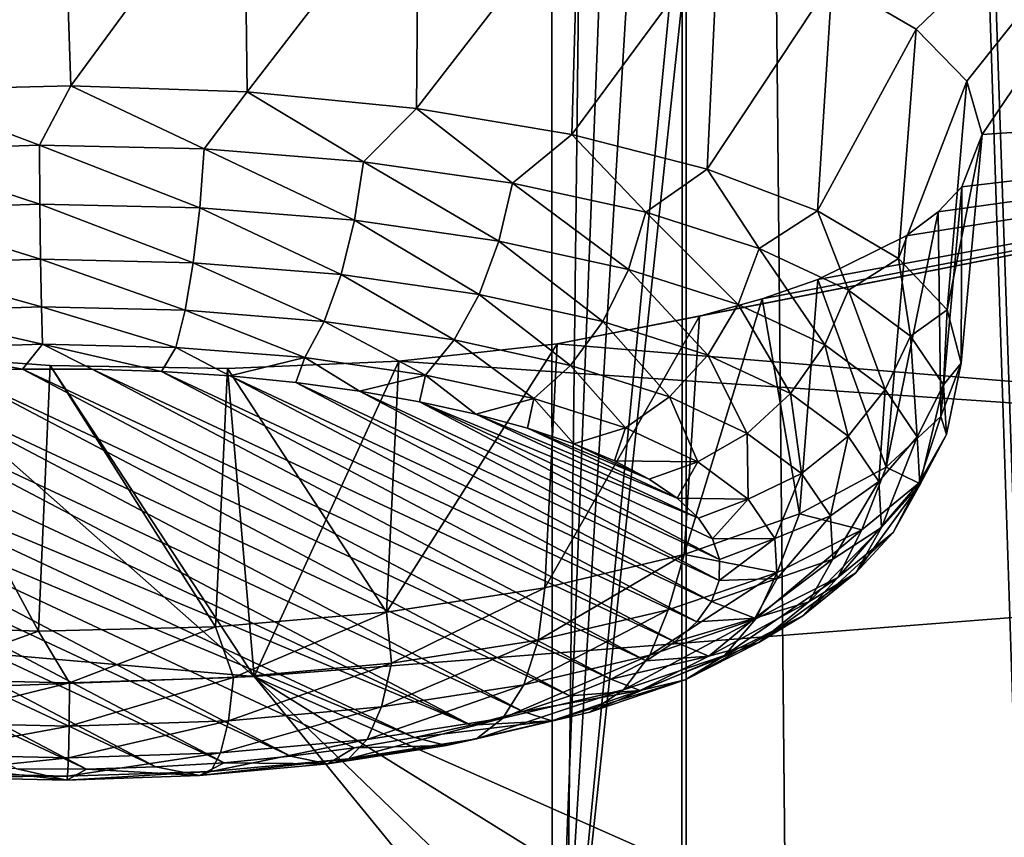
# Model space of a CAD drawing. Header units: millimetres. Extents: x -24 to 24, y 0 to 188.
# Tile 314 of 460: x 15.51 to 16.73, y 135.56 to 136.57. Entities that reach past the tile are written whole.
import ezdxf

# ---------------------------------------------------------------- set-up
doc = ezdxf.new("R2010")
doc.units = ezdxf.units.MM
doc.header["$LTSCALE"] = 58.620611
for name, color, linetype in [('168', 7, 'CONTINUOUS'), ('169', 7, 'CONTINUOUS'), ('279', 7, 'CONTINUOUS'), ('295', 7, 'CONTINUOUS'), ('296', 7, 'CONTINUOUS'), ('297', 7, 'CONTINUOUS'), ('298', 7, 'CONTINUOUS'), ('299', 7, 'CONTINUOUS'), ('31', 7, 'CONTINUOUS')]:
    doc.layers.add(name, color=color, linetype=linetype)

msp = doc.modelspace()

# ---------------------------------------------------------------- linework, layer by layer
at = {"layer": '168', "color": 7, "linetype": 'CONTINUOUS'}
msp.add_3dface([(16.1716, 135.0894, 215.7192), (17.7394, 135.5608, 217.2145), (17.3406, 135.3333, 216.8587), (16.1716, 135.0894, 215.7192)], dxfattribs=at)
at = {"layer": '169', "color": 7, "linetype": 'CONTINUOUS'}
for points in [[(17.7394, 135.5608, 217.2145), (16.1716, 135.0894, 215.7192), (17.405, 146.6304, 213.1915), (17.7394, 135.5608, 217.2145)], [(17.405, 146.6304, 213.1915), (16.1716, 135.0894, 215.7192), (17.2556, 146.2896, 213.141), (17.405, 146.6304, 213.1915)], [(17.2556, 146.2896, 213.141), (16.1716, 135.0894, 215.7192), (16.7967, 145.3275, 212.9752), (17.2556, 146.2896, 213.141)], [(16.7967, 145.3275, 212.9752), (16.1716, 135.0894, 215.7192), (16.5464, 144.8504, 212.8794), (16.7967, 145.3275, 212.9752)], [(16.5464, 144.8504, 212.8794), (16.1716, 135.0894, 215.7192), (16.166, 144.1826, 212.7284), (16.5464, 144.8504, 212.8794)], [(16.1716, 135.0894, 215.7192), (14.4658, 134.6635, 214.3683), (16.166, 144.1826, 212.7284), (16.1716, 135.0894, 215.7192)], [(16.166, 144.1826, 212.7284), (14.4658, 134.6635, 214.3683), (15.7521, 143.5258, 212.5586), (16.166, 144.1826, 212.7284)], [(15.7521, 143.5258, 212.5586), (14.4658, 134.6635, 214.3683), (15.5228, 143.1904, 212.4626), (15.7521, 143.5258, 212.5586)], [(15.5228, 143.1904, 212.4626), (14.4658, 134.6635, 214.3683), (14.875, 142.3404, 212.1862), (15.5228, 143.1904, 212.4626)]]:
    msp.add_3dface(points, dxfattribs=at)
at = {"layer": '279', "color": 7, "linetype": 'CONTINUOUS'}
for points in [[(16.6224, 136.5574, 241.752), (17.1093, 137.0264, 243.2977), (16.5183, 136.6181, 241.9435), (16.6224, 136.5574, 241.752)], [(16.6852, 136.4928, 241.5444), (17.1093, 137.0264, 243.2977), (16.6224, 136.5574, 241.752), (16.6852, 136.4928, 241.5444)], [(16.7042, 136.4268, 241.3288), (17.1093, 137.0264, 243.2977), (16.6852, 136.4928, 241.5444), (16.7042, 136.4268, 241.3288)], [(17.9233, 136.5089, 241.6563), (17.1093, 137.0264, 243.2977), (16.7042, 136.4268, 241.3288), (17.9233, 136.5089, 241.6563)], [(18.5647, 135.9698, 239.9467), (17.9233, 136.5089, 241.6563), (16.1775, 136.1674, 240.412), (18.5647, 135.9698, 239.9467)], [(16.1775, 136.1674, 240.412), (17.9233, 136.5089, 241.6563), (16.3539, 136.2017, 240.5484), (16.1775, 136.1674, 240.412)], [(16.3539, 136.2017, 240.5484), (17.9233, 136.5089, 241.6563), (16.4314, 136.2231, 240.6287), (16.3539, 136.2017, 240.5484)], [(16.4314, 136.2231, 240.6287), (17.9233, 136.5089, 241.6563), (16.5003, 136.247, 240.7156), (16.4314, 136.2231, 240.6287)], [(16.5003, 136.247, 240.7156), (17.9233, 136.5089, 241.6563), (16.61, 136.3012, 240.9063), (16.5003, 136.247, 240.7156)], [(16.61, 136.3012, 240.9063), (17.9233, 136.5089, 241.6563), (16.6498, 136.331, 241.0083), (16.61, 136.3012, 240.9063)], [(16.6498, 136.331, 241.0083), (17.9233, 136.5089, 241.6563), (16.6789, 136.362, 241.1134), (16.6498, 136.331, 241.0083)], [(16.6789, 136.362, 241.1134), (17.9233, 136.5089, 241.6563), (16.7042, 136.4268, 241.3288), (16.6789, 136.362, 241.1134)], [(15.9811, 136.1457, 240.312), (18.5647, 135.9698, 239.9467), (16.1775, 136.1674, 240.412), (15.9811, 136.1457, 240.312)], [(15.3488, 136.1548, 240.2399), (12.6591, 136.0278, 239.0669), (15.802, 135.7552, 238.9728), (15.3488, 136.1548, 240.2399)], [(15.3488, 136.1548, 240.2399), (15.802, 135.7552, 238.9728), (15.5491, 136.1404, 240.226), (15.3488, 136.1548, 240.2399)], [(15.5491, 136.1404, 240.226), (15.802, 135.7552, 238.9728), (15.7688, 136.1366, 240.2492), (15.5491, 136.1404, 240.226)], [(15.7688, 136.1366, 240.2492), (15.802, 135.7552, 238.9728), (15.9811, 136.1457, 240.312), (15.7688, 136.1366, 240.2492)], [(15.802, 135.7552, 238.9728), (18.5647, 135.9698, 239.9467), (15.9811, 136.1457, 240.312), (15.802, 135.7552, 238.9728)], [(12.6591, 136.0278, 239.0669), (13.0644, 135.6535, 237.8798), (15.802, 135.7552, 238.9728), (12.6591, 136.0278, 239.0669)], [(18.5647, 135.9698, 239.9467), (15.802, 135.7552, 238.9728), (16.6009, 135.4011, 237.9341), (18.5647, 135.9698, 239.9467)], [(16.8136, 135.4041, 237.9755), (18.5647, 135.9698, 239.9467), (16.6009, 135.4011, 237.9341), (16.8136, 135.4041, 237.9755)], [(15.802, 135.7552, 238.9728), (13.0644, 135.6535, 237.8798), (16.1358, 135.3464, 237.6754), (15.802, 135.7552, 238.9728)], [(15.802, 135.7552, 238.9728), (16.1358, 135.3464, 237.6754), (16.2105, 135.3611, 237.7375), (15.802, 135.7552, 238.9728)], [(16.6009, 135.4011, 237.9341), (15.802, 135.7552, 238.9728), (16.3952, 135.3865, 237.8532), (16.6009, 135.4011, 237.9341)], [(16.3952, 135.3865, 237.8532), (15.802, 135.7552, 238.9728), (16.2105, 135.3611, 237.7375), (16.3952, 135.3865, 237.8532)], [(13.0644, 135.6535, 237.8798), (13.3475, 135.2692, 236.6611), (16.1358, 135.3464, 237.6754), (13.0644, 135.6535, 237.8798)]]:
    msp.add_3dface(points, dxfattribs=at)
at = {"layer": '295', "color": 7, "linetype": 'CONTINUOUS'}
for points in [[(15.5642, 136.7937, 242.4382), (15.3384, 136.7951, 242.417), (15.3549, 136.4819, 242.4891), (15.5642, 136.7937, 242.4382)], [(15.5745, 136.4872, 242.506), (15.5642, 136.7937, 242.4382), (15.3549, 136.4819, 242.4891), (15.5745, 136.4872, 242.506)], [(15.7894, 136.7802, 242.4165), (15.5642, 136.7937, 242.4382), (15.5745, 136.4872, 242.506), (15.7894, 136.7802, 242.4165)], [(15.7934, 136.4795, 242.4816), (15.7894, 136.7802, 242.4165), (15.5745, 136.4872, 242.506), (15.7934, 136.4795, 242.4816)], [(16.0054, 136.7549, 242.3528), (15.7894, 136.7802, 242.4165), (15.7934, 136.4795, 242.4816), (16.0054, 136.7549, 242.3528)], [(16.0031, 136.4592, 242.417), (16.0054, 136.7549, 242.3528), (15.7934, 136.4795, 242.4816), (16.0031, 136.4592, 242.417)], [(16.2038, 136.7186, 242.2499), (16.0054, 136.7549, 242.3528), (16.0031, 136.4592, 242.417), (16.2038, 136.7186, 242.2499)], [(16.1955, 136.4269, 242.3147), (16.2038, 136.7186, 242.2499), (16.0031, 136.4592, 242.417), (16.1955, 136.4269, 242.3147)], [(16.377, 136.6725, 242.1117), (16.2038, 136.7186, 242.2499), (16.1955, 136.4269, 242.3147), (16.377, 136.6725, 242.1117)], [(16.3633, 136.384, 242.1785), (16.377, 136.6725, 242.1117), (16.1955, 136.4269, 242.3147), (16.3633, 136.384, 242.1785)], [(16.5183, 136.6181, 241.9435), (16.377, 136.6725, 242.1117), (16.3633, 136.384, 242.1785), (16.5183, 136.6181, 241.9435)], [(16.5, 136.332, 242.0137), (16.5183, 136.6181, 241.9435), (16.3633, 136.384, 242.1785), (16.5, 136.332, 242.0137)], [(16.6224, 136.5574, 241.752), (16.5183, 136.6181, 241.9435), (16.5, 136.332, 242.0137), (16.6224, 136.5574, 241.752)], [(16.6004, 136.273, 241.8267), (16.6224, 136.5574, 241.752), (16.5, 136.332, 242.0137), (16.6004, 136.273, 241.8267)], [(16.6852, 136.4928, 241.5444), (16.6224, 136.5574, 241.752), (16.6004, 136.273, 241.8267), (16.6852, 136.4928, 241.5444)], [(16.6606, 136.2093, 241.6245), (16.6852, 136.4928, 241.5444), (16.6004, 136.273, 241.8267), (16.6606, 136.2093, 241.6245)], [(16.7042, 136.4268, 241.3288), (16.6852, 136.4928, 241.5444), (16.6606, 136.2093, 241.6245), (16.7042, 136.4268, 241.3288)], [(16.6783, 136.1433, 241.4151), (16.7042, 136.4268, 241.3288), (16.6606, 136.2093, 241.6245), (16.6783, 136.1433, 241.4151)], [(16.6789, 136.362, 241.1134), (16.7042, 136.4268, 241.3288), (16.6783, 136.1433, 241.4151), (16.6789, 136.362, 241.1134)], [(16.6498, 136.331, 241.0083), (16.6789, 136.362, 241.1134), (16.6528, 136.0774, 241.2063), (16.6498, 136.331, 241.0083)], [(16.6528, 136.0774, 241.2063), (16.6789, 136.362, 241.1134), (16.6783, 136.1433, 241.4151), (16.6528, 136.0774, 241.2063)], [(16.61, 136.3012, 240.9063), (16.6498, 136.331, 241.0083), (16.585, 136.0144, 241.0064), (16.61, 136.3012, 240.9063)], [(16.585, 136.0144, 241.0064), (16.6498, 136.331, 241.0083), (16.6528, 136.0774, 241.2063), (16.585, 136.0144, 241.0064)], [(16.5003, 136.247, 240.7156), (16.61, 136.3012, 240.9063), (16.585, 136.0144, 241.0064), (16.5003, 136.247, 240.7156)], [(16.4314, 136.2231, 240.6287), (16.5003, 136.247, 240.7156), (16.4777, 135.9565, 240.8228), (16.4314, 136.2231, 240.6287)], [(16.4777, 135.9565, 240.8228), (16.5003, 136.247, 240.7156), (16.585, 136.0144, 241.0064), (16.4777, 135.9565, 240.8228)], [(16.3539, 136.2017, 240.5484), (16.4314, 136.2231, 240.6287), (16.3349, 135.9061, 240.6628), (16.3539, 136.2017, 240.5484)], [(16.3349, 135.9061, 240.6628), (16.4314, 136.2231, 240.6287), (16.4777, 135.9565, 240.8228), (16.3349, 135.9061, 240.6628)], [(16.1775, 136.1674, 240.412), (16.3539, 136.2017, 240.5484), (16.1621, 135.865, 240.5324), (16.1775, 136.1674, 240.412)], [(16.1621, 135.865, 240.5324), (16.3539, 136.2017, 240.5484), (16.3349, 135.9061, 240.6628), (16.1621, 135.865, 240.5324)]]:
    msp.add_3dface(points, dxfattribs=at)
at = {"layer": '296', "color": 7, "linetype": 'CONTINUOUS'}
for points in [[(15.5359, 136.4136, 242.513), (15.3549, 136.4819, 242.4891), (15.3325, 136.4069, 242.4917), (15.5359, 136.4136, 242.513)], [(15.5745, 136.4872, 242.506), (15.3549, 136.4819, 242.4891), (15.5359, 136.4136, 242.513), (15.5745, 136.4872, 242.506)], [(15.7398, 136.4089, 242.4982), (15.5745, 136.4872, 242.506), (15.5359, 136.4136, 242.513), (15.7398, 136.4089, 242.4982)], [(15.7934, 136.4795, 242.4816), (15.5745, 136.4872, 242.506), (15.7398, 136.4089, 242.4982), (15.7934, 136.4795, 242.4816)], [(15.9375, 136.3931, 242.448), (15.7934, 136.4795, 242.4816), (15.7398, 136.4089, 242.4982), (15.9375, 136.3931, 242.448)], [(16.0031, 136.4592, 242.417), (15.7934, 136.4795, 242.4816), (15.9375, 136.3931, 242.448), (16.0031, 136.4592, 242.417)], [(16.1221, 136.3666, 242.364), (16.0031, 136.4592, 242.417), (15.9375, 136.3931, 242.448), (16.1221, 136.3666, 242.364)], [(16.1955, 136.4269, 242.3147), (16.0031, 136.4592, 242.417), (16.1221, 136.3666, 242.364), (16.1955, 136.4269, 242.3147)], [(16.2874, 136.3304, 242.2491), (16.1955, 136.4269, 242.3147), (16.1221, 136.3666, 242.364), (16.2874, 136.3304, 242.2491)], [(16.3633, 136.384, 242.1785), (16.1955, 136.4269, 242.3147), (16.2874, 136.3304, 242.2491), (16.3633, 136.384, 242.1785)], [(15.5359, 136.4136, 242.513), (15.3325, 136.4069, 242.4917), (15.5364, 136.3404, 242.5017), (15.5359, 136.4136, 242.513)], [(15.7398, 136.4089, 242.4982), (15.5359, 136.4136, 242.513), (15.7344, 136.3359, 242.4874), (15.7398, 136.4089, 242.4982)], [(15.7344, 136.3359, 242.4874), (15.5359, 136.4136, 242.513), (15.5364, 136.3404, 242.5017), (15.7344, 136.3359, 242.4874)], [(15.9262, 136.3205, 242.4386), (15.7398, 136.4089, 242.4982), (15.7344, 136.3359, 242.4874), (15.9262, 136.3205, 242.4386)], [(15.9375, 136.3931, 242.448), (15.7398, 136.4089, 242.4982), (15.9262, 136.3205, 242.4386), (15.9375, 136.3931, 242.448)], [(15.5364, 136.3404, 242.5017), (15.3325, 136.4069, 242.4917), (15.3391, 136.3339, 242.4811), (15.5364, 136.3404, 242.5017)], [(16.1053, 136.2948, 242.3571), (15.9375, 136.3931, 242.448), (15.9262, 136.3205, 242.4386), (16.1053, 136.2948, 242.3571)], [(16.1221, 136.3666, 242.364), (15.9375, 136.3931, 242.448), (16.1053, 136.2948, 242.3571), (16.1221, 136.3666, 242.364)], [(16.4277, 136.2856, 242.1071), (16.3633, 136.384, 242.1785), (16.2874, 136.3304, 242.2491), (16.4277, 136.2856, 242.1071)], [(16.5, 136.332, 242.0137), (16.3633, 136.384, 242.1785), (16.4277, 136.2856, 242.1071), (16.5, 136.332, 242.0137)], [(16.2657, 136.2596, 242.2456), (16.1221, 136.3666, 242.364), (16.1053, 136.2948, 242.3571), (16.2657, 136.2596, 242.2456)], [(16.2874, 136.3304, 242.2491), (16.1221, 136.3666, 242.364), (16.2657, 136.2596, 242.2456), (16.2874, 136.3304, 242.2491)], [(15.5364, 136.3404, 242.5017), (15.3391, 136.3339, 242.4811), (15.5372, 136.2722, 242.4728), (15.5364, 136.3404, 242.5017)], [(15.7344, 136.3359, 242.4874), (15.5364, 136.3404, 242.5017), (15.7263, 136.2679, 242.4592), (15.7344, 136.3359, 242.4874)], [(15.7263, 136.2679, 242.4592), (15.5364, 136.3404, 242.5017), (15.5372, 136.2722, 242.4728), (15.7263, 136.2679, 242.4592)], [(15.9096, 136.2532, 242.4126), (15.7344, 136.3359, 242.4874), (15.7263, 136.2679, 242.4592), (15.9096, 136.2532, 242.4126)], [(15.9262, 136.3205, 242.4386), (15.7344, 136.3359, 242.4874), (15.9096, 136.2532, 242.4126), (15.9262, 136.3205, 242.4386)], [(15.5372, 136.2722, 242.4728), (15.3391, 136.3339, 242.4811), (15.3487, 136.266, 242.4531), (15.5372, 136.2722, 242.4728)], [(16.4019, 136.2162, 242.1078), (16.2874, 136.3304, 242.2491), (16.2657, 136.2596, 242.2456), (16.4019, 136.2162, 242.1078)], [(16.4277, 136.2856, 242.1071), (16.2874, 136.3304, 242.2491), (16.4019, 136.2162, 242.1078), (16.4277, 136.2856, 242.1071)], [(16.5383, 136.2339, 241.943), (16.5, 136.332, 242.0137), (16.4277, 136.2856, 242.1071), (16.5383, 136.2339, 241.943)], [(16.6004, 136.273, 241.8267), (16.5, 136.332, 242.0137), (16.5383, 136.2339, 241.943), (16.6004, 136.273, 241.8267)], [(16.0807, 136.2286, 242.3347), (15.9262, 136.3205, 242.4386), (15.9096, 136.2532, 242.4126), (16.0807, 136.2286, 242.3347)], [(16.1053, 136.2948, 242.3571), (15.9262, 136.3205, 242.4386), (16.0807, 136.2286, 242.3347), (16.1053, 136.2948, 242.3571)], [(16.234, 136.195, 242.2282), (16.1053, 136.2948, 242.3571), (16.0807, 136.2286, 242.3347), (16.234, 136.195, 242.2282)], [(16.2657, 136.2596, 242.2456), (16.1053, 136.2948, 242.3571), (16.234, 136.195, 242.2282), (16.2657, 136.2596, 242.2456)], [(16.5092, 136.166, 241.9486), (16.4277, 136.2856, 242.1071), (16.4019, 136.2162, 242.1078), (16.5092, 136.166, 241.9486)], [(16.5383, 136.2339, 241.943), (16.4277, 136.2856, 242.1071), (16.5092, 136.166, 241.9486), (16.5383, 136.2339, 241.943)], [(15.5372, 136.2722, 242.4728), (15.3487, 136.266, 242.4531), (15.5382, 136.2131, 242.4281), (15.5372, 136.2722, 242.4728)], [(15.5382, 136.2131, 242.4281), (15.3487, 136.266, 242.4531), (15.3608, 136.2073, 242.4096), (15.5382, 136.2131, 242.4281)], [(15.7263, 136.2679, 242.4592), (15.5372, 136.2722, 242.4728), (15.7162, 136.2091, 242.4153), (15.7263, 136.2679, 242.4592)], [(15.7162, 136.2091, 242.4153), (15.5372, 136.2722, 242.4728), (15.5382, 136.2131, 242.4281), (15.7162, 136.2091, 242.4153)], [(15.8887, 136.1952, 242.3715), (15.7263, 136.2679, 242.4592), (15.7162, 136.2091, 242.4153), (15.8887, 136.1952, 242.3715)], [(15.9096, 136.2532, 242.4126), (15.7263, 136.2679, 242.4592), (15.8887, 136.1952, 242.3715), (15.9096, 136.2532, 242.4126)], [(16.6154, 136.1769, 241.7623), (16.6004, 136.273, 241.8267), (16.5383, 136.2339, 241.943), (16.6154, 136.1769, 241.7623)], [(16.6606, 136.2093, 241.6245), (16.6004, 136.273, 241.8267), (16.6154, 136.1769, 241.7623), (16.6606, 136.2093, 241.6245)], [(16.0498, 136.1721, 242.2981), (15.9096, 136.2532, 242.4126), (15.8887, 136.1952, 242.3715), (16.0498, 136.1721, 242.2981)], [(16.0807, 136.2286, 242.3347), (15.9096, 136.2532, 242.4126), (16.0498, 136.1721, 242.2981), (16.0807, 136.2286, 242.3347)], [(16.3641, 136.1535, 242.0966), (16.2657, 136.2596, 242.2456), (16.234, 136.195, 242.2282), (16.3641, 136.1535, 242.0966)], [(16.4019, 136.2162, 242.1078), (16.2657, 136.2596, 242.2456), (16.3641, 136.1535, 242.0966), (16.4019, 136.2162, 242.1078)], [(16.194, 136.1405, 242.1979), (16.0807, 136.2286, 242.3347), (16.0498, 136.1721, 242.2981), (16.194, 136.1405, 242.1979)], [(16.234, 136.195, 242.2282), (16.0807, 136.2286, 242.3347), (16.194, 136.1405, 242.1979), (16.234, 136.195, 242.2282)], [(16.584, 136.1107, 241.7732), (16.5383, 136.2339, 241.943), (16.5092, 136.166, 241.9486), (16.584, 136.1107, 241.7732)], [(16.6154, 136.1769, 241.7623), (16.5383, 136.2339, 241.943), (16.584, 136.1107, 241.7732), (16.6154, 136.1769, 241.7623)], [(16.4666, 136.1056, 241.9444), (16.4019, 136.2162, 242.1078), (16.3641, 136.1535, 242.0966), (16.4666, 136.1056, 241.9444)], [(16.5092, 136.166, 241.9486), (16.4019, 136.2162, 242.1078), (16.4666, 136.1056, 241.9444), (16.5092, 136.166, 241.9486)], [(15.5394, 136.1668, 242.3704), (15.5382, 136.2131, 242.4281), (15.3608, 136.2073, 242.4096), (15.5394, 136.1668, 242.3704)], [(15.3746, 136.1614, 242.3531), (15.5394, 136.1668, 242.3704), (15.3608, 136.2073, 242.4096), (15.3746, 136.1614, 242.3531)], [(15.5394, 136.1668, 242.3704), (15.7047, 136.163, 242.3584), (15.5382, 136.2131, 242.4281), (15.5394, 136.1668, 242.3704)], [(15.7047, 136.163, 242.3584), (15.7162, 136.2091, 242.4153), (15.5382, 136.2131, 242.4281), (15.7047, 136.163, 242.3584)], [(15.7047, 136.163, 242.3584), (15.8648, 136.1502, 242.3177), (15.7162, 136.2091, 242.4153), (15.7047, 136.163, 242.3584)], [(15.8648, 136.1502, 242.3177), (15.8887, 136.1952, 242.3715), (15.7162, 136.2091, 242.4153), (15.8648, 136.1502, 242.3177)], [(16.6564, 136.1166, 241.5712), (16.6606, 136.2093, 241.6245), (16.6154, 136.1769, 241.7623), (16.6564, 136.1166, 241.5712)], [(16.6783, 136.1433, 241.4151), (16.6606, 136.2093, 241.6245), (16.6564, 136.1166, 241.5712), (16.6783, 136.1433, 241.4151)], [(15.8648, 136.1502, 242.3177), (16.0144, 136.1287, 242.2496), (15.8887, 136.1952, 242.3715), (15.8648, 136.1502, 242.3177)], [(16.0144, 136.1287, 242.2496), (16.0498, 136.1721, 242.2981), (15.8887, 136.1952, 242.3715), (16.0144, 136.1287, 242.2496)], [(16.3165, 136.1015, 242.074), (16.234, 136.195, 242.2282), (16.194, 136.1405, 242.1979), (16.3165, 136.1015, 242.074)], [(16.3641, 136.1535, 242.0966), (16.234, 136.195, 242.2282), (16.3165, 136.1015, 242.074), (16.3641, 136.1535, 242.0966)], [(16.6238, 136.0522, 241.5877), (16.6154, 136.1769, 241.7623), (16.584, 136.1107, 241.7732), (16.6238, 136.0522, 241.5877)], [(16.6564, 136.1166, 241.5712), (16.6154, 136.1769, 241.7623), (16.6238, 136.0522, 241.5877), (16.6564, 136.1166, 241.5712)], [(15.3746, 136.1614, 242.3531), (15.5149, 136.1359, 242.3025), (15.5394, 136.1668, 242.3704), (15.3746, 136.1614, 242.3531)], [(15.5149, 136.1359, 242.3025), (15.6013, 136.1358, 242.3022), (15.5394, 136.1668, 242.3704), (15.5149, 136.1359, 242.3025)], [(15.6013, 136.1358, 242.3022), (15.6871, 136.133, 242.2932), (15.5394, 136.1668, 242.3704), (15.6013, 136.1358, 242.3022)], [(15.5394, 136.1668, 242.3704), (15.6871, 136.133, 242.2932), (15.7047, 136.163, 242.3584), (15.5394, 136.1668, 242.3704)], [(16.0144, 136.1287, 242.2496), (16.1484, 136.0994, 242.1565), (16.0498, 136.1721, 242.2981), (16.0144, 136.1287, 242.2496)], [(16.1484, 136.0994, 242.1565), (16.194, 136.1405, 242.1979), (16.0498, 136.1721, 242.2981), (16.1484, 136.0994, 242.1565)], [(16.5381, 136.0527, 241.7769), (16.5092, 136.166, 241.9486), (16.4666, 136.1056, 241.9444), (16.5381, 136.0527, 241.7769)], [(16.584, 136.1107, 241.7732), (16.5092, 136.166, 241.9486), (16.5381, 136.0527, 241.7769), (16.584, 136.1107, 241.7732)], [(15.4289, 136.1333, 242.2943), (15.5149, 136.1359, 242.3025), (15.3746, 136.1614, 242.3531), (15.4289, 136.1333, 242.2943)], [(15.6871, 136.133, 242.2932), (15.7716, 136.1275, 242.2757), (15.7047, 136.163, 242.3584), (15.6871, 136.133, 242.2932)], [(15.7047, 136.163, 242.3584), (15.7716, 136.1275, 242.2757), (15.8648, 136.1502, 242.3177), (15.7047, 136.163, 242.3584)], [(16.413, 136.0563, 241.9308), (16.3641, 136.1535, 242.0966), (16.3165, 136.1015, 242.074), (16.413, 136.0563, 241.9308)], [(16.4666, 136.1056, 241.9444), (16.3641, 136.1535, 242.0966), (16.413, 136.0563, 241.9308), (16.4666, 136.1056, 241.9444)], [(15.7716, 136.1275, 242.2757), (15.8536, 136.1193, 242.2499), (15.8648, 136.1502, 242.3177), (15.7716, 136.1275, 242.2757)], [(15.8536, 136.1193, 242.2499), (15.9324, 136.1087, 242.2161), (15.8648, 136.1502, 242.3177), (15.8536, 136.1193, 242.2499)], [(15.8648, 136.1502, 242.3177), (15.9324, 136.1087, 242.2161), (16.0144, 136.1287, 242.2496), (15.8648, 136.1502, 242.3177)], [(16.1484, 136.0994, 242.1565), (16.2621, 136.0631, 242.0415), (16.194, 136.1405, 242.1979), (16.1484, 136.0994, 242.1565)], [(16.2621, 136.0631, 242.0415), (16.3165, 136.1015, 242.074), (16.194, 136.1405, 242.1979), (16.2621, 136.0631, 242.0415)], [(16.6528, 136.0774, 241.2063), (16.6783, 136.1433, 241.4151), (16.6598, 136.0551, 241.3761), (16.6528, 136.0774, 241.2063)], [(16.6598, 136.0551, 241.3761), (16.6783, 136.1433, 241.4151), (16.6564, 136.1166, 241.5712), (16.6598, 136.0551, 241.3761)], [(15.9324, 136.1087, 242.2161), (16.007, 136.0956, 242.1745), (16.0144, 136.1287, 242.2496), (15.9324, 136.1087, 242.2161)], [(16.007, 136.0956, 242.1745), (16.0767, 136.0802, 242.1258), (16.0144, 136.1287, 242.2496), (16.007, 136.0956, 242.1745)], [(16.0144, 136.1287, 242.2496), (16.0767, 136.0802, 242.1258), (16.1484, 136.0994, 242.1565), (16.0144, 136.1287, 242.2496)], [(16.6271, 135.9925, 241.3984), (16.6564, 136.1166, 241.5712), (16.6238, 136.0522, 241.5877), (16.6271, 135.9925, 241.3984)], [(16.6598, 136.0551, 241.3761), (16.6564, 136.1166, 241.5712), (16.6271, 135.9925, 241.3984), (16.6598, 136.0551, 241.3761)], [(16.4803, 136.0066, 241.7731), (16.4666, 136.1056, 241.9444), (16.413, 136.0563, 241.9308), (16.4803, 136.0066, 241.7731)], [(16.5381, 136.0527, 241.7769), (16.4666, 136.1056, 241.9444), (16.4803, 136.0066, 241.7731), (16.5381, 136.0527, 241.7769)], [(16.576, 135.9969, 241.5997), (16.584, 136.1107, 241.7732), (16.5381, 136.0527, 241.7769), (16.576, 135.9969, 241.5997)], [(16.6238, 136.0522, 241.5877), (16.584, 136.1107, 241.7732), (16.576, 135.9969, 241.5997), (16.6238, 136.0522, 241.5877)], [(16.0767, 136.0802, 242.1258), (16.1406, 136.0627, 242.0704), (16.1484, 136.0994, 242.1565), (16.0767, 136.0802, 242.1258)], [(16.1406, 136.0627, 242.0704), (16.1981, 136.0433, 242.0089), (16.1484, 136.0994, 242.1565), (16.1406, 136.0627, 242.0704)], [(16.1484, 136.0994, 242.1565), (16.1981, 136.0433, 242.0089), (16.2621, 136.0631, 242.0415), (16.1484, 136.0994, 242.1565)], [(16.2621, 136.0631, 242.0415), (16.3517, 136.0212, 241.9085), (16.3165, 136.1015, 242.074), (16.2621, 136.0631, 242.0415)], [(16.3517, 136.0212, 241.9085), (16.413, 136.0563, 241.9308), (16.3165, 136.1015, 242.074), (16.3517, 136.0212, 241.9085)], [(16.585, 136.0144, 241.0064), (16.6528, 136.0774, 241.2063), (16.6256, 135.9945, 241.1838), (16.585, 136.0144, 241.0064)], [(16.6256, 135.9945, 241.1838), (16.6528, 136.0774, 241.2063), (16.6598, 136.0551, 241.3761), (16.6256, 135.9945, 241.1838)], [(16.1981, 136.0433, 242.0089), (16.2486, 136.0223, 241.942), (16.2621, 136.0631, 242.0415), (16.1981, 136.0433, 242.0089)], [(16.2621, 136.0631, 242.0415), (16.2486, 136.0223, 241.942), (16.3517, 136.0212, 241.9085), (16.2621, 136.0631, 242.0415)], [(16.3517, 136.0212, 241.9085), (16.4142, 135.975, 241.7621), (16.413, 136.0563, 241.9308), (16.3517, 136.0212, 241.9085)], [(16.4142, 135.975, 241.7621), (16.4803, 136.0066, 241.7731), (16.413, 136.0563, 241.9308), (16.4142, 135.975, 241.7621)], [(16.6256, 135.9945, 241.1838), (16.6598, 136.0551, 241.3761), (16.5939, 135.9337, 241.2118), (16.6256, 135.9945, 241.1838)], [(16.5939, 135.9337, 241.2118), (16.6598, 136.0551, 241.3761), (16.6271, 135.9925, 241.3984), (16.5939, 135.9337, 241.2118)], [(16.516, 135.954, 241.6063), (16.5381, 136.0527, 241.7769), (16.4803, 136.0066, 241.7731), (16.516, 135.954, 241.6063)], [(16.576, 135.9969, 241.5997), (16.5381, 136.0527, 241.7769), (16.516, 135.954, 241.6063), (16.576, 135.9969, 241.5997)], [(16.5792, 135.9398, 241.4188), (16.6238, 136.0522, 241.5877), (16.576, 135.9969, 241.5997), (16.5792, 135.9398, 241.4188)], [(16.6271, 135.9925, 241.3984), (16.6238, 136.0522, 241.5877), (16.5792, 135.9398, 241.4188), (16.6271, 135.9925, 241.3984)], [(16.2486, 136.0223, 241.942), (16.2914, 135.9997, 241.8704), (16.3517, 136.0212, 241.9085), (16.2486, 136.0223, 241.942)], [(16.2914, 135.9997, 241.8704), (16.3262, 135.9759, 241.795), (16.3517, 136.0212, 241.9085), (16.2914, 135.9997, 241.8704)], [(16.3517, 136.0212, 241.9085), (16.3262, 135.9759, 241.795), (16.4142, 135.975, 241.7621), (16.3517, 136.0212, 241.9085)], [(16.4142, 135.975, 241.7621), (16.4474, 135.9262, 241.6072), (16.4803, 136.0066, 241.7731), (16.4142, 135.975, 241.7621)], [(16.4474, 135.9262, 241.6072), (16.516, 135.954, 241.6063), (16.4803, 136.0066, 241.7731), (16.4474, 135.9262, 241.6072)], [(16.4777, 135.9565, 240.8228), (16.585, 136.0144, 241.0064), (16.5549, 135.9368, 241.0007), (16.4777, 135.9565, 240.8228)], [(16.5549, 135.9368, 241.0007), (16.585, 136.0144, 241.0064), (16.6256, 135.9945, 241.1838), (16.5549, 135.9368, 241.0007)], [(16.519, 135.9003, 241.4361), (16.576, 135.9969, 241.5997), (16.516, 135.954, 241.6063), (16.519, 135.9003, 241.4361)], [(16.5792, 135.9398, 241.4188), (16.576, 135.9969, 241.5997), (16.519, 135.9003, 241.4361), (16.5792, 135.9398, 241.4188)], [(16.5549, 135.9368, 241.0007), (16.6256, 135.9945, 241.1838), (16.5253, 135.8776, 241.0341), (16.5549, 135.9368, 241.0007)], [(16.5253, 135.8776, 241.0341), (16.6256, 135.9945, 241.1838), (16.5939, 135.9337, 241.2118), (16.5253, 135.8776, 241.0341)], [(16.5939, 135.9337, 241.2118), (16.6271, 135.9925, 241.3984), (16.5475, 135.8836, 241.2405), (16.5939, 135.9337, 241.2118)], [(16.5475, 135.8836, 241.2405), (16.6271, 135.9925, 241.3984), (16.5792, 135.9398, 241.4188), (16.5475, 135.8836, 241.2405)], [(16.3262, 135.9759, 241.795), (16.3525, 135.9512, 241.7165), (16.4142, 135.975, 241.7621), (16.3262, 135.9759, 241.795)], [(16.3525, 135.9512, 241.7165), (16.37, 135.9257, 241.6358), (16.4142, 135.975, 241.7621), (16.3525, 135.9512, 241.7165)], [(16.4142, 135.975, 241.7621), (16.37, 135.9257, 241.6358), (16.4474, 135.9262, 241.6072), (16.4142, 135.975, 241.7621)], [(16.3349, 135.9061, 240.6628), (16.4777, 135.9565, 240.8228), (16.4502, 135.8839, 240.8331), (16.3349, 135.9061, 240.6628)], [(16.4474, 135.9262, 241.6072), (16.4502, 135.8763, 241.4491), (16.516, 135.954, 241.6063), (16.4474, 135.9262, 241.6072)], [(16.4502, 135.8839, 240.8331), (16.4777, 135.9565, 240.8228), (16.5549, 135.9368, 241.0007), (16.4502, 135.8839, 240.8331)], [(16.4502, 135.8763, 241.4491), (16.519, 135.9003, 241.4361), (16.516, 135.954, 241.6063), (16.4502, 135.8763, 241.4491)], [(16.4502, 135.8839, 240.8331), (16.5549, 135.9368, 241.0007), (16.4237, 135.8264, 240.8715), (16.4502, 135.8839, 240.8331)], [(16.4237, 135.8264, 240.8715), (16.5549, 135.9368, 241.0007), (16.5253, 135.8776, 241.0341), (16.4237, 135.8264, 240.8715)], [(16.5253, 135.8776, 241.0341), (16.5939, 135.9337, 241.2118), (16.482, 135.8301, 241.0708), (16.5253, 135.8776, 241.0341)], [(16.482, 135.8301, 241.0708), (16.5939, 135.9337, 241.2118), (16.5475, 135.8836, 241.2405), (16.482, 135.8301, 241.0708)], [(16.5475, 135.8836, 241.2405), (16.5792, 135.9398, 241.4188), (16.4892, 135.8474, 241.2682), (16.5475, 135.8836, 241.2405)], [(16.4892, 135.8474, 241.2682), (16.5792, 135.9398, 241.4188), (16.519, 135.9003, 241.4361), (16.4892, 135.8474, 241.2682)], [(16.37, 135.9257, 241.6358), (16.3787, 135.8999, 241.5538), (16.4474, 135.9262, 241.6072), (16.37, 135.9257, 241.6358)], [(16.3787, 135.8999, 241.5538), (16.3782, 135.8739, 241.4714), (16.4474, 135.9262, 241.6072), (16.3787, 135.8999, 241.5538)], [(16.4474, 135.9262, 241.6072), (16.3782, 135.8739, 241.4714), (16.4502, 135.8763, 241.4491), (16.4474, 135.9262, 241.6072)], [(16.1621, 135.865, 240.5324), (16.3349, 135.9061, 240.6628), (16.1538, 135.7999, 240.5666), (16.1621, 135.865, 240.5324)], [(16.1538, 135.7999, 240.5666), (16.3349, 135.9061, 240.6628), (16.3149, 135.8378, 240.6868), (16.1538, 135.7999, 240.5666)], [(16.3149, 135.8378, 240.6868), (16.3349, 135.9061, 240.6628), (16.4502, 135.8839, 240.8331), (16.3149, 135.8378, 240.6868)], [(16.4502, 135.8763, 241.4491), (16.4224, 135.8272, 241.2933), (16.519, 135.9003, 241.4361), (16.4502, 135.8763, 241.4491)], [(16.4224, 135.8272, 241.2933), (16.4892, 135.8474, 241.2682), (16.519, 135.9003, 241.4361), (16.4224, 135.8272, 241.2933)], [(16.3149, 135.8378, 240.6868), (16.4502, 135.8839, 240.8331), (16.2924, 135.7816, 240.7295), (16.3149, 135.8378, 240.6868)], [(16.2924, 135.7816, 240.7295), (16.4502, 135.8839, 240.8331), (16.4237, 135.8264, 240.8715), (16.2924, 135.7816, 240.7295)], [(16.3782, 135.8739, 241.4714), (16.3688, 135.8481, 241.3895), (16.4502, 135.8763, 241.4491), (16.3782, 135.8739, 241.4714)], [(16.4502, 135.8763, 241.4491), (16.3688, 135.8481, 241.3895), (16.4224, 135.8272, 241.2933), (16.4502, 135.8763, 241.4491)], [(16.4237, 135.8264, 240.8715), (16.5253, 135.8776, 241.0341), (16.3849, 135.7811, 240.9154), (16.4237, 135.8264, 240.8715)], [(16.3849, 135.7811, 240.9154), (16.5253, 135.8776, 241.0341), (16.482, 135.8301, 241.0708), (16.3849, 135.7811, 240.9154)], [(16.482, 135.8301, 241.0708), (16.5475, 135.8836, 241.2405), (16.4275, 135.797, 241.1085), (16.482, 135.8301, 241.0708)], [(16.4275, 135.797, 241.1085), (16.5475, 135.8836, 241.2405), (16.4892, 135.8474, 241.2682), (16.4275, 135.797, 241.1085)], [(16.3688, 135.8481, 241.3895), (16.3504, 135.8227, 241.309), (16.4224, 135.8272, 241.2933), (16.3688, 135.8481, 241.3895)], [(16.4224, 135.8272, 241.2933), (16.3652, 135.7804, 241.1449), (16.4892, 135.8474, 241.2682), (16.4224, 135.8272, 241.2933)], [(16.3652, 135.7804, 241.1449), (16.4275, 135.797, 241.1085), (16.4892, 135.8474, 241.2682), (16.3652, 135.7804, 241.1449)], [(16.1538, 135.7999, 240.5666), (16.3149, 135.8378, 240.6868), (16.1361, 135.7448, 240.6129), (16.1538, 135.7999, 240.5666)], [(16.1361, 135.7448, 240.6129), (16.3149, 135.8378, 240.6868), (16.2924, 135.7816, 240.7295), (16.1361, 135.7448, 240.6129)], [(16.2924, 135.7816, 240.7295), (16.4237, 135.8264, 240.8715), (16.2595, 135.7383, 240.7798), (16.2924, 135.7816, 240.7295)], [(16.2595, 135.7383, 240.7798), (16.4237, 135.8264, 240.8715), (16.3849, 135.7811, 240.9154), (16.2595, 135.7383, 240.7798)], [(16.3504, 135.8227, 241.309), (16.3232, 135.798, 241.2308), (16.4224, 135.8272, 241.2933), (16.3504, 135.8227, 241.309)], [(16.4224, 135.8272, 241.2933), (16.3232, 135.798, 241.2308), (16.3652, 135.7804, 241.1449), (16.4224, 135.8272, 241.2933)], [(16.3849, 135.7811, 240.9154), (16.482, 135.8301, 241.0708), (16.3361, 135.7509, 240.9623), (16.3849, 135.7811, 240.9154)], [(16.3361, 135.7509, 240.9623), (16.482, 135.8301, 241.0708), (16.4275, 135.797, 241.1085), (16.3361, 135.7509, 240.9623)], [(16.3652, 135.7804, 241.1449), (16.2803, 135.7376, 241.0091), (16.4275, 135.797, 241.1085), (16.3652, 135.7804, 241.1449)], [(16.2803, 135.7376, 241.0091), (16.3361, 135.7509, 240.9623), (16.4275, 135.797, 241.1085), (16.2803, 135.7376, 241.0091)], [(16.3232, 135.798, 241.2308), (16.2877, 135.7743, 241.1557), (16.3652, 135.7804, 241.1449), (16.3232, 135.798, 241.2308)], [(16.1361, 135.7448, 240.6129), (16.2924, 135.7816, 240.7295), (16.1101, 135.7032, 240.6683), (16.1361, 135.7448, 240.6129)], [(16.1101, 135.7032, 240.6683), (16.2924, 135.7816, 240.7295), (16.2595, 135.7383, 240.7798), (16.1101, 135.7032, 240.6683)], [(16.2595, 135.7383, 240.7798), (16.3849, 135.7811, 240.9154), (16.2181, 135.7107, 240.8345), (16.2595, 135.7383, 240.7798)], [(16.2181, 135.7107, 240.8345), (16.3849, 135.7811, 240.9154), (16.3361, 135.7509, 240.9623), (16.2181, 135.7107, 240.8345)], [(16.2877, 135.7743, 241.1557), (16.2441, 135.7519, 241.0845), (16.3652, 135.7804, 241.1449), (16.2877, 135.7743, 241.1557)], [(16.3652, 135.7804, 241.1449), (16.2441, 135.7519, 241.0845), (16.2803, 135.7376, 241.0091), (16.3652, 135.7804, 241.1449)], [(16.2803, 135.7376, 241.0091), (16.1707, 135.7002, 240.8905), (16.3361, 135.7509, 240.9623), (16.2803, 135.7376, 241.0091)], [(16.1707, 135.7002, 240.8905), (16.2181, 135.7107, 240.8345), (16.3361, 135.7509, 240.9623), (16.1707, 135.7002, 240.8905)], [(16.2441, 135.7519, 241.0845), (16.193, 135.731, 241.0181), (16.2803, 135.7376, 241.0091), (16.2441, 135.7519, 241.0845)], [(16.1101, 135.7032, 240.6683), (16.2595, 135.7383, 240.7798), (16.0774, 135.6776, 240.7297), (16.1101, 135.7032, 240.6683)], [(16.0774, 135.6776, 240.7297), (16.2595, 135.7383, 240.7798), (16.2181, 135.7107, 240.8345), (16.0774, 135.6776, 240.7297)], [(16.193, 135.731, 241.0181), (16.1348, 135.7117, 240.9571), (16.2803, 135.7376, 241.0091), (16.193, 135.731, 241.0181)], [(16.2803, 135.7376, 241.0091), (16.1348, 135.7117, 240.9571), (16.1707, 135.7002, 240.8905), (16.2803, 135.7376, 241.0091)], [(16.1707, 135.7002, 240.8905), (16.0401, 135.6695, 240.7931), (16.2181, 135.7107, 240.8345), (16.1707, 135.7002, 240.8905)], [(16.0401, 135.6695, 240.7931), (16.0774, 135.6776, 240.7297), (16.2181, 135.7107, 240.8345), (16.0401, 135.6695, 240.7931)], [(16.1348, 135.7117, 240.9571), (16.0703, 135.6945, 240.9024), (16.1707, 135.7002, 240.8905), (16.1348, 135.7117, 240.9571)], [(16.0703, 135.6945, 240.9024), (16.0006, 135.6794, 240.8545), (16.1707, 135.7002, 240.8905), (16.0703, 135.6945, 240.9024)], [(16.1707, 135.7002, 240.8905), (16.0006, 135.6794, 240.8545), (16.0401, 135.6695, 240.7931), (16.1707, 135.7002, 240.8905)]]:
    msp.add_3dface(points, dxfattribs=at)
at = {"layer": '297', "color": 7, "linetype": 'CONTINUOUS'}
for points in [[(16.1348, 135.7117, 240.9571), (15.3443, 136.128, 242.2775), (15.262, 136.1201, 242.2524), (16.1348, 135.7117, 240.9571)], [(16.193, 135.731, 241.0181), (15.4289, 136.1333, 242.2943), (15.3443, 136.128, 242.2775), (16.193, 135.731, 241.0181)], [(16.1348, 135.7117, 240.9571), (16.193, 135.731, 241.0181), (15.3443, 136.128, 242.2775), (16.1348, 135.7117, 240.9571)], [(16.2441, 135.7519, 241.0845), (15.5149, 136.1359, 242.3025), (15.4289, 136.1333, 242.2943), (16.2441, 135.7519, 241.0845)], [(16.193, 135.731, 241.0181), (16.2441, 135.7519, 241.0845), (15.4289, 136.1333, 242.2943), (16.193, 135.731, 241.0181)], [(16.2441, 135.7519, 241.0845), (16.2877, 135.7743, 241.1557), (15.5149, 136.1359, 242.3025), (16.2441, 135.7519, 241.0845)], [(16.2877, 135.7743, 241.1557), (15.6013, 136.1358, 242.3022), (15.5149, 136.1359, 242.3025), (16.2877, 135.7743, 241.1557)], [(16.2877, 135.7743, 241.1557), (16.3232, 135.798, 241.2308), (15.6013, 136.1358, 242.3022), (16.2877, 135.7743, 241.1557)], [(16.3232, 135.798, 241.2308), (15.6871, 136.133, 242.2932), (15.6013, 136.1358, 242.3022), (16.3232, 135.798, 241.2308)], [(16.3232, 135.798, 241.2308), (16.3504, 135.8227, 241.309), (15.6871, 136.133, 242.2932), (16.3232, 135.798, 241.2308)], [(16.3504, 135.8227, 241.309), (15.7716, 136.1275, 242.2757), (15.6871, 136.133, 242.2932), (16.3504, 135.8227, 241.309)], [(16.0703, 135.6945, 240.9024), (15.262, 136.1201, 242.2524), (15.183, 136.1097, 242.2192), (16.0703, 135.6945, 240.9024)], [(16.0703, 135.6945, 240.9024), (16.1348, 135.7117, 240.9571), (15.262, 136.1201, 242.2524), (16.0703, 135.6945, 240.9024)], [(16.3504, 135.8227, 241.309), (16.3688, 135.8481, 241.3895), (15.7716, 136.1275, 242.2757), (16.3504, 135.8227, 241.309)], [(16.3688, 135.8481, 241.3895), (15.8536, 136.1193, 242.2499), (15.7716, 136.1275, 242.2757), (16.3688, 135.8481, 241.3895)], [(16.3688, 135.8481, 241.3895), (16.3782, 135.8739, 241.4714), (15.8536, 136.1193, 242.2499), (16.3688, 135.8481, 241.3895)], [(16.3782, 135.8739, 241.4714), (15.9324, 136.1087, 242.2161), (15.8536, 136.1193, 242.2499), (16.3782, 135.8739, 241.4714)], [(16.0703, 135.6945, 240.9024), (15.183, 136.1097, 242.2192), (15.1084, 136.0968, 242.1785), (16.0703, 135.6945, 240.9024)], [(16.3782, 135.8739, 241.4714), (16.3787, 135.8999, 241.5538), (15.9324, 136.1087, 242.2161), (16.3782, 135.8739, 241.4714)], [(16.3787, 135.8999, 241.5538), (16.007, 136.0956, 242.1745), (15.9324, 136.1087, 242.2161), (16.3787, 135.8999, 241.5538)], [(16.0006, 135.6794, 240.8545), (15.1084, 136.0968, 242.1785), (15.0386, 136.0818, 242.1307), (16.0006, 135.6794, 240.8545)], [(16.0006, 135.6794, 240.8545), (16.0703, 135.6945, 240.9024), (15.1084, 136.0968, 242.1785), (16.0006, 135.6794, 240.8545)], [(16.3787, 135.8999, 241.5538), (16.37, 135.9257, 241.6358), (16.007, 136.0956, 242.1745), (16.3787, 135.8999, 241.5538)], [(16.37, 135.9257, 241.6358), (16.3525, 135.9512, 241.7165), (16.007, 136.0956, 242.1745), (16.37, 135.9257, 241.6358)], [(16.3525, 135.9512, 241.7165), (16.0767, 136.0802, 242.1258), (16.007, 136.0956, 242.1745), (16.3525, 135.9512, 241.7165)], [(14.9742, 136.0645, 242.0759), (15.8469, 135.6561, 240.7807), (15.0386, 136.0818, 242.1307), (14.9742, 136.0645, 242.0759)], [(15.926, 135.6666, 240.8139), (16.0006, 135.6794, 240.8545), (15.0386, 136.0818, 242.1307), (15.926, 135.6666, 240.8139)], [(15.8469, 135.6561, 240.7807), (15.926, 135.6666, 240.8139), (15.0386, 136.0818, 242.1307), (15.8469, 135.6561, 240.7807)], [(16.3525, 135.9512, 241.7165), (16.3262, 135.9759, 241.795), (16.0767, 136.0802, 242.1258), (16.3525, 135.9512, 241.7165)], [(16.3262, 135.9759, 241.795), (16.1406, 136.0627, 242.0704), (16.0767, 136.0802, 242.1258), (16.3262, 135.9759, 241.795)], [(14.916, 136.0453, 242.015), (15.7646, 135.6482, 240.7556), (14.9742, 136.0645, 242.0759), (14.916, 136.0453, 242.015)], [(15.7646, 135.6482, 240.7556), (15.8469, 135.6561, 240.7807), (14.9742, 136.0645, 242.0759), (15.7646, 135.6482, 240.7556)], [(16.3262, 135.9759, 241.795), (16.2914, 135.9997, 241.8704), (16.1406, 136.0627, 242.0704), (16.3262, 135.9759, 241.795)], [(16.2914, 135.9997, 241.8704), (16.1981, 136.0433, 242.0089), (16.1406, 136.0627, 242.0704), (16.2914, 135.9997, 241.8704)], [(14.8649, 136.0243, 241.9486), (15.6801, 135.6429, 240.7388), (14.916, 136.0453, 242.015), (14.8649, 136.0243, 241.9486)], [(15.6801, 135.6429, 240.7388), (15.7646, 135.6482, 240.7556), (14.916, 136.0453, 242.015), (15.6801, 135.6429, 240.7388)], [(16.2914, 135.9997, 241.8704), (16.2486, 136.0223, 241.942), (16.1981, 136.0433, 242.0089), (16.2914, 135.9997, 241.8704)], [(14.8213, 136.0019, 241.8774), (15.5941, 135.6403, 240.7305), (14.8649, 136.0243, 241.9486), (14.8213, 136.0019, 241.8774)], [(15.5941, 135.6403, 240.7305), (15.6801, 135.6429, 240.7388), (14.8649, 136.0243, 241.9486), (15.5941, 135.6403, 240.7305)], [(15.5077, 135.6404, 240.7309), (15.5941, 135.6403, 240.7305), (14.8213, 136.0019, 241.8774), (15.5077, 135.6404, 240.7309)]]:
    msp.add_3dface(points, dxfattribs=at)
at = {"layer": '298', "color": 7, "linetype": 'CONTINUOUS'}
for points in [[(15.966, 135.8348, 240.4367), (16.1621, 135.865, 240.5324), (15.9722, 135.7715, 240.4767), (15.966, 135.8348, 240.4367)], [(16.1621, 135.865, 240.5324), (16.1538, 135.7999, 240.5666), (15.9722, 135.7715, 240.4767), (16.1621, 135.865, 240.5324)], [(15.754, 135.8167, 240.3793), (15.966, 135.8348, 240.4367), (15.7764, 135.7537, 240.4202), (15.754, 135.8167, 240.3793)], [(15.7764, 135.7537, 240.4202), (15.966, 135.8348, 240.4367), (15.9722, 135.7715, 240.4767), (15.7764, 135.7537, 240.4202)], [(15.3156, 135.819, 240.3867), (15.5344, 135.8114, 240.3624), (15.3691, 135.7517, 240.4137), (15.3156, 135.819, 240.3867)], [(15.3691, 135.7517, 240.4137), (15.5344, 135.8114, 240.3624), (15.5731, 135.747, 240.3989), (15.3691, 135.7517, 240.4137)], [(15.5344, 135.8114, 240.3624), (15.754, 135.8167, 240.3793), (15.5731, 135.747, 240.3989), (15.5344, 135.8114, 240.3624)], [(15.5731, 135.747, 240.3989), (15.754, 135.8167, 240.3793), (15.7764, 135.7537, 240.4202), (15.5731, 135.747, 240.3989)], [(16.1538, 135.7999, 240.5666), (16.1361, 135.7448, 240.6129), (15.9599, 135.7173, 240.5256), (16.1538, 135.7999, 240.5666)], [(15.9722, 135.7715, 240.4767), (16.1538, 135.7999, 240.5666), (15.9599, 135.7173, 240.5256), (15.9722, 135.7715, 240.4767)], [(15.7764, 135.7537, 240.4202), (15.9722, 135.7715, 240.4767), (15.7699, 135.7, 240.4708), (15.7764, 135.7537, 240.4202)], [(15.7699, 135.7, 240.4708), (15.9722, 135.7715, 240.4767), (15.9599, 135.7173, 240.5256), (15.7699, 135.7, 240.4708)], [(15.3691, 135.7517, 240.4137), (15.5731, 135.747, 240.3989), (15.3746, 135.698, 240.4644), (15.3691, 135.7517, 240.4137)], [(15.5731, 135.747, 240.3989), (15.7764, 135.7537, 240.4202), (15.5726, 135.6935, 240.4501), (15.5731, 135.747, 240.3989)], [(15.5726, 135.6935, 240.4501), (15.7764, 135.7537, 240.4202), (15.7699, 135.7, 240.4708), (15.5726, 135.6935, 240.4501)], [(15.3746, 135.698, 240.4644), (15.5731, 135.747, 240.3989), (15.5726, 135.6935, 240.4501), (15.3746, 135.698, 240.4644)], [(16.1361, 135.7448, 240.6129), (16.1101, 135.7032, 240.6683), (15.9418, 135.6769, 240.585), (16.1361, 135.7448, 240.6129)], [(15.9599, 135.7173, 240.5256), (16.1361, 135.7448, 240.6129), (15.9418, 135.6769, 240.585), (15.9599, 135.7173, 240.5256)], [(15.7699, 135.7, 240.4708), (15.9599, 135.7173, 240.5256), (15.7603, 135.6604, 240.5326), (15.7699, 135.7, 240.4708)], [(15.7603, 135.6604, 240.5326), (15.9599, 135.7173, 240.5256), (15.9418, 135.6769, 240.585), (15.7603, 135.6604, 240.5326)], [(16.1101, 135.7032, 240.6683), (16.0774, 135.6776, 240.7297), (15.919, 135.6529, 240.6513), (16.1101, 135.7032, 240.6683)], [(15.9418, 135.6769, 240.585), (16.1101, 135.7032, 240.6683), (15.919, 135.6529, 240.6513), (15.9418, 135.6769, 240.585)], [(15.3746, 135.698, 240.4644), (15.5726, 135.6935, 240.4501), (15.3826, 135.6585, 240.5266), (15.3746, 135.698, 240.4644)], [(15.3826, 135.6585, 240.5266), (15.5726, 135.6935, 240.4501), (15.5717, 135.6542, 240.5129), (15.3826, 135.6585, 240.5266)], [(15.5726, 135.6935, 240.4501), (15.7699, 135.7, 240.4708), (15.5717, 135.6542, 240.5129), (15.5726, 135.6935, 240.4501)], [(15.5717, 135.6542, 240.5129), (15.7699, 135.7, 240.4708), (15.7603, 135.6604, 240.5326), (15.5717, 135.6542, 240.5129)], [(15.7603, 135.6604, 240.5326), (15.9418, 135.6769, 240.585), (15.7482, 135.6373, 240.6019), (15.7603, 135.6604, 240.5326)], [(15.7482, 135.6373, 240.6019), (15.9418, 135.6769, 240.585), (15.919, 135.6529, 240.6513), (15.7482, 135.6373, 240.6019)], [(16.0774, 135.6776, 240.7297), (16.0401, 135.6695, 240.7931), (15.893, 135.6466, 240.7203), (16.0774, 135.6776, 240.7297)], [(16.0774, 135.6776, 240.7297), (15.893, 135.6466, 240.7203), (15.919, 135.6529, 240.6513), (16.0774, 135.6776, 240.7297)], [(16.0401, 135.6695, 240.7931), (16.0006, 135.6794, 240.8545), (15.926, 135.6666, 240.8139), (16.0401, 135.6695, 240.7931)], [(15.926, 135.6666, 240.8139), (15.8469, 135.6561, 240.7807), (15.893, 135.6466, 240.7203), (15.926, 135.6666, 240.8139)], [(16.0401, 135.6695, 240.7931), (15.926, 135.6666, 240.8139), (15.893, 135.6466, 240.7203), (16.0401, 135.6695, 240.7931)], [(15.3826, 135.6585, 240.5266), (15.5717, 135.6542, 240.5129), (15.3927, 135.6355, 240.5962), (15.3826, 135.6585, 240.5266)], [(15.3927, 135.6355, 240.5962), (15.5717, 135.6542, 240.5129), (15.5707, 135.6315, 240.5834), (15.3927, 135.6355, 240.5962)], [(15.5717, 135.6542, 240.5129), (15.7603, 135.6604, 240.5326), (15.5707, 135.6315, 240.5834), (15.5717, 135.6542, 240.5129)], [(15.5707, 135.6315, 240.5834), (15.7603, 135.6604, 240.5326), (15.7482, 135.6373, 240.6019), (15.5707, 135.6315, 240.5834)], [(15.893, 135.6466, 240.7203), (15.7343, 135.6321, 240.6745), (15.919, 135.6529, 240.6513), (15.893, 135.6466, 240.7203)], [(15.7343, 135.6321, 240.6745), (15.7482, 135.6373, 240.6019), (15.919, 135.6529, 240.6513), (15.7343, 135.6321, 240.6745)], [(15.8469, 135.6561, 240.7807), (15.7646, 135.6482, 240.7556), (15.893, 135.6466, 240.7203), (15.8469, 135.6561, 240.7807)], [(15.5696, 135.6267, 240.6573), (15.4218, 135.6432, 240.7399), (15.4043, 135.6304, 240.6692), (15.5696, 135.6267, 240.6573)], [(15.5077, 135.6404, 240.7309), (15.4218, 135.6432, 240.7399), (15.5696, 135.6267, 240.6573), (15.5077, 135.6404, 240.7309)], [(15.5941, 135.6403, 240.7305), (15.5077, 135.6404, 240.7309), (15.5696, 135.6267, 240.6573), (15.5941, 135.6403, 240.7305)], [(15.7343, 135.6321, 240.6745), (15.5941, 135.6403, 240.7305), (15.5696, 135.6267, 240.6573), (15.7343, 135.6321, 240.6745)], [(15.6801, 135.6429, 240.7388), (15.5941, 135.6403, 240.7305), (15.7343, 135.6321, 240.6745), (15.6801, 135.6429, 240.7388)], [(15.7646, 135.6482, 240.7556), (15.6801, 135.6429, 240.7388), (15.7343, 135.6321, 240.6745), (15.7646, 135.6482, 240.7556)], [(15.893, 135.6466, 240.7203), (15.7646, 135.6482, 240.7556), (15.7343, 135.6321, 240.6745), (15.893, 135.6466, 240.7203)], [(15.4043, 135.6304, 240.6692), (15.3927, 135.6355, 240.5962), (15.5707, 135.6315, 240.5834), (15.4043, 135.6304, 240.6692)], [(15.5696, 135.6267, 240.6573), (15.4043, 135.6304, 240.6692), (15.5707, 135.6315, 240.5834), (15.5696, 135.6267, 240.6573)], [(15.7343, 135.6321, 240.6745), (15.5696, 135.6267, 240.6573), (15.7482, 135.6373, 240.6019), (15.7343, 135.6321, 240.6745)], [(15.5696, 135.6267, 240.6573), (15.5707, 135.6315, 240.5834), (15.7482, 135.6373, 240.6019), (15.5696, 135.6267, 240.6573)]]:
    msp.add_3dface(points, dxfattribs=at)
at = {"layer": '299', "color": 7, "linetype": 'CONTINUOUS'}
for points in [[(15.9811, 136.1457, 240.312), (16.1775, 136.1674, 240.412), (15.966, 135.8348, 240.4367), (15.9811, 136.1457, 240.312)], [(16.1775, 136.1674, 240.412), (16.1621, 135.865, 240.5324), (15.966, 135.8348, 240.4367), (16.1775, 136.1674, 240.412)], [(15.3488, 136.1548, 240.2399), (15.5344, 135.8114, 240.3624), (15.3156, 135.819, 240.3867), (15.3488, 136.1548, 240.2399)], [(15.3488, 136.1548, 240.2399), (15.5491, 136.1404, 240.226), (15.5344, 135.8114, 240.3624), (15.3488, 136.1548, 240.2399)], [(15.5491, 136.1404, 240.226), (15.754, 135.8167, 240.3793), (15.5344, 135.8114, 240.3624), (15.5491, 136.1404, 240.226)], [(15.5491, 136.1404, 240.226), (15.7688, 136.1366, 240.2492), (15.754, 135.8167, 240.3793), (15.5491, 136.1404, 240.226)], [(15.7688, 136.1366, 240.2492), (15.9811, 136.1457, 240.312), (15.966, 135.8348, 240.4367), (15.7688, 136.1366, 240.2492)], [(15.7688, 136.1366, 240.2492), (15.966, 135.8348, 240.4367), (15.754, 135.8167, 240.3793), (15.7688, 136.1366, 240.2492)]]:
    msp.add_3dface(points, dxfattribs=at)
at = {"layer": '31', "color": 7, "linetype": 'CONTINUOUS'}
for points in [[(15.8624, 123.3336, 18.3424), (16.3266, 123.178, 17.9306), (14.6139, 148, 19.3519), (15.8624, 123.3336, 18.3424)], [(14.6139, 148, 19.3519), (16.3266, 123.178, 17.9306), (16.3371, 148, 17.921), (14.6139, 148, 19.3519)], [(15.3233, 123.4853, 18.7952), (15.8624, 123.3336, 18.3424), (14.6139, 148, 19.3519), (15.3233, 123.4853, 18.7952)], [(16.3371, 0.5, -17.921), (14.6139, 0.5, -19.3519), (16.3371, 148, -17.921), (16.3371, 0.5, -17.921)], [(16.3371, 148, -17.921), (14.6139, 0.5, -19.3519), (14.6139, 148, -19.3519), (16.3371, 148, -17.921)], [(16.3266, 123.178, 17.9306), (16.5818, 123.0803, 17.6948), (16.3371, 148, 17.921), (16.3266, 123.178, 17.9306)], [(17.7319, 122.485, 16.5422), (17.8757, 122.3884, 16.3866), (16.3371, 148, 17.921), (17.7319, 122.485, 16.5422)], [(16.3371, 148, 17.921), (17.8757, 122.3884, 16.3866), (17.921, 148, 16.3371), (16.3371, 148, 17.921)], [(17.1677, 122.8131, 17.1269), (17.186, 122.8037, 17.1086), (16.3371, 148, 17.921), (17.1677, 122.8131, 17.1269)], [(16.5818, 123.0803, 17.6948), (17.1677, 122.8131, 17.1269), (16.3371, 148, 17.921), (16.5818, 123.0803, 17.6948)], [(17.186, 122.8037, 17.1086), (17.7319, 122.485, 16.5422), (16.3371, 148, 17.921), (17.186, 122.8037, 17.1086)], [(17.921, 0.5, -16.3371), (16.3371, 0.5, -17.921), (17.921, 148, -16.3371), (17.921, 0.5, -16.3371)], [(17.921, 148, -16.3371), (16.3371, 0.5, -17.921), (16.3371, 148, -17.921), (17.921, 148, -16.3371)]]:
    msp.add_3dface(points, dxfattribs=at)

doc.saveas('drawing.dxf')
